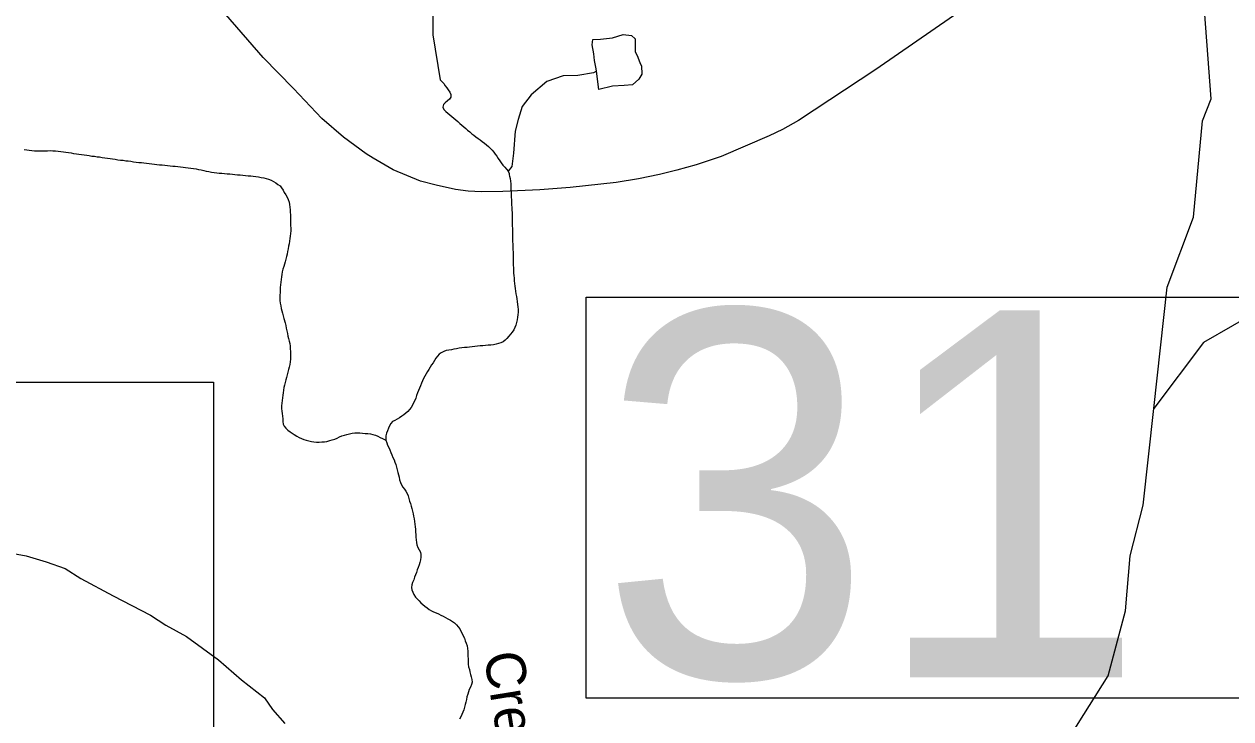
# Model space of a CAD drawing. Extents: x 1950930 to 2061844, y 904556 to 1017002.
# Drawn here: x 1994978 to 1999576, y 922665 to 925314 of the extents above; entities that cross this region are included whole.
import ezdxf

# ---------------------------------------------------------------- set-up
doc = ezdxf.new("R2010")
doc.units = 0
for name, color, linetype in [('Exist Hydrographic Creek Single Shore', 7, 'Continuous'), ('Exist Hydrographic Creek Single Shore Label', 7, 'Continuous'), ('Exist Hydrographic Misc Water Feature', 7, 'Continuous'), ('Exist Road Secondary Structure Pipe Number Label', 7, 'Continuous'), ('Exist Road Secondary Structure Standard Bridge Number Label', 7, 'Continuous'), ('Exist Road Secondary Type 51 Attributed', 7, 'Continuous')]:
    doc.layers.add(name, color=color, linetype=linetype)

msp = doc.modelspace()

# ---------------------------------------------------------------- linework, layer by layer
at = {"layer": 'Exist Hydrographic Creek Single Shore'}
for points in [[(1996535.8, 925356.4), (1996534.8, 925273.6), (1996563.2, 925102.1), (1996570.2, 925094.6), (1996576.6, 925087.1), (1996582.3, 925078.9), (1996588.4, 925071.6), (1996594.2, 925062.9), (1996599.5, 925054.8), (1996603.6, 925045.7), (1996604.4, 925035.1), (1996598.5, 925027.8), (1996590.7, 925021.3), (1996582.7, 925013.9), (1996575.5, 925007.7), (1996573.5, 924997.1), (1996577.4, 924988), (1996584.3, 924981.2), (1996592.8, 924975.1), (1996600.5, 924968.6), (1996607.9, 924961.9), (1996615.7, 924955), (1996623.1, 924948.5), (1996630.7, 924942.6), (1996638.1, 924935.7), (1996645.4, 924928.9), (1996653.2, 924922.5), (1996660.6, 924915.7), (1996668, 924909.7), (1996676, 924903.2), (1996683.8, 924896.3), (1996691.6, 924890.3), (1996699.6, 924884.6), (1996707.6, 924878.5), (1996715.4, 924872.9), (1996723.6, 924865.9), (1996731.6, 924860.3), (1996739.6, 924854.2), (1996746.9, 924847.3), (1996754.3, 924840.6), (1996761.1, 924833.1), (1996767.5, 924825.6), (1996773.4, 924818.1), (1996779.3, 924810), (1996784.7, 924801.4), (1996790.6, 924793.2), (1996796, 924785.1), (1996802.3, 924776.5), (1996809.1, 924768.9), (1996815.8, 924761.4), (1996822.2, 924753.1)], [(1994977.8, 924836.3), (1994987.6, 924834.3), (1994997.7, 924832.9), (1995007.1, 924831.8), (1995017.3, 924831.4), (1995027, 924831.2), (1995037.2, 924830.8), (1995047.1, 924831), (1995057.3, 924831.4), (1995067.4, 924831.1), (1995077.2, 924831.6), (1995087.5, 924831.3), (1995097.5, 924830.6), (1995107.6, 924829.5), (1995117.2, 924828.5), (1995127.4, 924826.9), (1995137.1, 924825.8), (1995146.9, 924824), (1995156.6, 924822.8), (1995166.4, 924821), (1995176.9, 924819.8), (1995186.3, 924817.9), (1995196.3, 924816.8), (1995206.4, 924816.1), (1995216.2, 924814.2), (1995226.3, 924813.1), (1995236.1, 924811.1), (1995245.8, 924810.5), (1995255.8, 924808.6), (1995265.7, 924807.5), (1995275.7, 924805.6), (1995285.5, 924804.5), (1995295.6, 924802.5), (1995305.4, 924801.4), (1995315.1, 924800), (1995325.1, 924798.8), (1995335, 924797), (1995345, 924795.9), (1995355.1, 924794.7), (1995364.9, 924793.2), (1995374.9, 924792.1), (1995385, 924790.9), (1995394.8, 924789.1), (1995404.5, 924788.1), (1995414.5, 924786.9), (1995424.6, 924786.2), (1995434.2, 924785.1), (1995444, 924783.3), (1995454.1, 924782.1), (1995464.1, 924781.4), (1995474.2, 924780.3), (1995484, 924779.2), (1995494.1, 924778), (1995503.7, 924777), (1995513.8, 924775.9), (1995523.8, 924775.2), (1995533.9, 924774), (1995543.9, 924772.9), (1995553.3, 924771.9), (1995563.6, 924771.2), (1995573.4, 924770), (1995583.5, 924768.9), (1995593.3, 924767.1)], [(1995593.3, 924767.1), (1995603.4, 924765.9), (1995613, 924764.8), (1995623.1, 924763.8), (1995632.9, 924762.2), (1995642.9, 924760.3), (1995652.8, 924758.4), (1995662.6, 924756.5), (1995671.9, 924753.8), (1995681.9, 924752), (1995691.8, 924750), (1995701.6, 924748.5), (1995711.6, 924746.7), (1995721.5, 924745.5), (1995731.3, 924745.2), (1995741.4, 924744.1), (1995751.4, 924743.4), (1995761.5, 924743.1), (1995771.5, 924741.9), (1995781.2, 924740.9), (1995791.2, 924739.8), (1995801.2, 924739.1), (1995811.3, 924737.9), (1995821.3, 924736.8), (1995831.2, 924735.7), (1995841.4, 924735), (1995850.9, 924733.9), (1995861.3, 924732.8), (1995871.4, 924731.7), (1995880.8, 924729.8), (1995890.7, 924727.9), (1995900.1, 924725.2), (1995909.7, 924722.6), (1995918.9, 924718.4), (1995928.4, 924714.1), (1995936.4, 924709.2), (1995945.2, 924703), (1995953.2, 924697.3), (1995959.1, 924690), (1995964.5, 924680.6), (1995968.8, 924671.4), (1995974.7, 924663.2), (1995979.6, 924654), (1995984, 924645.2), (1995987.2, 924635.7), (1995988.5, 924625.8), (1995990.3, 924616.2), (1995991.1, 924606.3), (1995992.2, 924596.5), (1995993, 924586.6), (1995993, 924576.5), (1995993.4, 924565.8), (1995993.4, 924556.1), (1995993.4, 924546.3), (1995994, 924536.5), (1995993.6, 924526.4), (1995993.2, 924516), (1995991.9, 924505.9), (1995990.7, 924496.4), (1995989.5, 924486.4), (1995987.8, 924476.6), (1995985.8, 924466.8), (1995983.7, 924456.9), (1995981.7, 924447.1), (1995979.6, 924437.2), (1995977.2, 924427.9), (1995974.5, 924417.6), (1995972.5, 924407.8), (1995970, 924398.1), (1995966.9, 924389.2), (1995963.2, 924379.6), (1995961.2, 924369.8), (1995959.3, 924359.9), (1995958.1, 924350), (1995957.5, 924340.3), (1995956.3, 924330.4), (1995955.2, 924319.5), (1995954, 924310), (1995953.8, 924300.4), (1995953, 924290.3), (1995952.6, 924280.6), (1995952.2, 924269.7), (1995952.2, 924260), (1995953.4, 924250), (1995955.7, 924240), (1995957.9, 924230.3), (1995960.2, 924221), (1995962.6, 924211.3), (1995965.3, 924201.5), (1995968, 924191.5), (1995972.7, 924174.5), (1995974.9, 924164.4), (1995976.6, 924154.4), (1995979.2, 924144.6), (1995980.9, 924134.7), (1995983.1, 924124.6), (1995985.4, 924114.9), (1995987.2, 924105.7), (1995989.9, 924096), (1995991.1, 924086.1)], [(1996822.2, 924753.1), (1996825.7, 924744.1), (1996826.7, 924739.9), (1996827.9, 924734.8), (1996829.8, 924725.2), (1996830.8, 924715.3), (1996832, 924705.3), (1996832.5, 924695.6), (1996832.9, 924684.9), (1996833.3, 924674.8), (1996833.9, 924665.4), (1996834.1, 924654.3), (1996834.7, 924644.5), (1996835.1, 924634.7), (1996835.5, 924624.9), (1996836.1, 924615), (1996836.1, 924605.3), (1996837, 924594.6), (1996837, 924584.5), (1996837.4, 924574.7), (1996837.6, 924564.9), (1996837.6, 924555.1), (1996838.2, 924545.4), (1996838.4, 924534.3), (1996838.6, 924525), (1996839, 924514.7), (1996839, 924505), (1996839.4, 924495.3), (1996839.4, 924484.7), (1996840, 924474.9), (1996840.5, 924464.7), (1996840.5, 924454.9), (1996840.9, 924445.1), (1996841.1, 924435.4), (1996841.3, 924424.3), (1996841.5, 924415), (1996841.9, 924404.7), (1996841.9, 924395), (1996842.5, 924385.2), (1996842.7, 924374.6), (1996843.3, 924364.7), (1996843.7, 924355), (1996844.8, 924345.1), (1996845.6, 924334.8), (1996846.4, 924325.4), (1996847.8, 924315.4), (1996849.1, 924305.5), (1996850.5, 924295.5), (1996852.1, 924285.5), (1996854, 924275.9), (1996855.2, 924266), (1996857.1, 924256), (1996858.3, 924245.2), (1996859.1, 924235.4), (1996859.9, 924225.5), (1996860.1, 924215.7), (1996859.7, 924206), (1996858.5, 924196.1), (1996856.9, 924186.1), (1996854.4, 924176.4), (1996851.9, 924166.7), (1996848.2, 924157), (1996843.7, 924148), (1996837.8, 924140), (1996831.6, 924132), (1996825.3, 924123.6), (1996817.9, 924115.8), (1996810.7, 924108.3), (1996803.1, 924103), (1996794.5, 924098.3), (1996784.9, 924096), (1996776.1, 924093.8), (1996766.2, 924091.2), (1996756.2, 924089.9), (1996746.3, 924089.4), (1996736.5, 924088), (1996726, 924087.1), (1996715.8, 924086.7), (1996705.5, 924086.2), (1996695.5, 924085.3), (1996685.2, 924084), (1996675.6, 924082.7), (1996665.5, 924081.4), (1996655.7, 924080.4), (1996645.7, 924079.1), (1996635.6, 924077.8), (1996625.8, 924076.4), (1996615.7, 924074.7), (1996605.9, 924072.5), (1996596.2, 924071.1), (1996586.6, 924069), (1996576.8, 924065.6), (1996567.5, 924061), (1996559.7, 924055.2), (1996553, 924048.1), (1996547, 924040.1), (1996541.3, 924032), (1996536.2, 924023.1), (1996530.4, 924015), (1996525.1, 924006.1)], [(1995991.1, 924086.1), (1995991.9, 924076.1), (1995992.4, 924065.6), (1995993, 924055.7), (1995993, 924046), (1995992.6, 924035.9), (1995991.7, 924026.3), (1995990.1, 924016.4), (1995987.6, 924006.6), (1995985.6, 923996.8), (1995982.7, 923987), (1995980.7, 923977.2), (1995977.8, 923967.1), (1995975.3, 923957.7), (1995972.7, 923947.6), (1995970.2, 923937.8), (1995967.8, 923928.1), (1995966.7, 923918.4), (1995964.9, 923908.6), (1995963.7, 923898.7), (1995962, 923888.7), (1995961.4, 923879.1), (1995960.2, 923869.1), (1995959.1, 923858.8), (1995959.1, 923848.6), (1995960.2, 923838.7), (1995961.6, 923829.1), (1995962.8, 923819.2), (1995963.7, 923809.4), (1995963.7, 923798.4), (1995964.7, 923789), (1995969.2, 923780.6), (1995975.5, 923773.1), (1995983.1, 923765.4), (1995991.1, 923759.3), (1995999.1, 923753.7), (1996007.1, 923748.8), (1996016.6, 923743.3), (1996025.4, 923738.3), (1996034.4, 923734.1), (1996043.6, 923730.6), (1996052.8, 923727.2), (1996062.7, 923724.6), (1996072.5, 923722.6), (1996082.4, 923720.7), (1996092.6, 923720.4), (1996102.3, 923720.2), (1996112.5, 923721), (1996122.6, 923721.5), (1996132, 923722.9), (1996142.3, 923725.8), (1996151.9, 923729.2), (1996161.5, 923731.4), (1996170.3, 923735.3), (1996179.6, 923740.1), (1996189, 923743.8), (1996198.4, 923746.9), (1996207.9, 923749.1), (1996217.5, 923751.7), (1996227.8, 923753.8), (1996237.8, 923755.1), (1996247.6, 923755.6), (1996257.3, 923755.8), (1996267.3, 923754.7), (1996277.4, 923753.6), (1996287.4, 923752.5), (1996297.5, 923751.3), (1996306.7, 923748.7), (1996316.5, 923746.4), (1996325.8, 923742.9), (1996334.8, 923738.3), (1996343.8, 923734.1), (1996356.3, 923727.3)], [(1996525.1, 924006.1), (1996520.2, 923997.1), (1996514.6, 923989), (1996509.5, 923980.9), (1996504.6, 923971.9), (1996500.1, 923963.3), (1996496.2, 923954.1), (1996491.9, 923944.6), (1996488.4, 923935.4), (1996484.5, 923925.8), (1996480.6, 923916.7), (1996476.9, 923907.9), (1996473.6, 923897.8), (1996470.3, 923888.2), (1996466.6, 923879.4), (1996462.1, 923870.4), (1996458, 923861.2), (1996452.7, 923852.3), (1996446.8, 923844.3), (1996440, 923837.2), (1996432.6, 923830.6), (1996424.8, 923824.5), (1996416.6, 923818.9), (1996408.4, 923812.4), (1996399.4, 923807.6), (1996390.6, 923802.9), (1996381.8, 923798.2), (1996375.4, 923791), (1996370.7, 923782.8), (1996366.4, 923772.9), (1996363.1, 923763.2), (1996359.2, 923754.5), (1996355.7, 923744.5), (1996356.3, 923727.3)], [(1998631.2, 919987.1), (1998540.2, 920179.2), (1998531.4, 920353.4), (1998565.2, 920520), (1998573.2, 920903.8), (1998624.3, 921053.8), (1998624.3, 921168.6), (1998540.2, 921262.2), (1998507.2, 921345), (1998624.3, 921769.2), (1998941.3, 922468.3), (1998966.3, 922602.3), (1999108.2, 922829.1), (1999175.2, 923077.1), (1999192.2, 923286.8), (1999242.3, 923479.4), (1999283.1, 923848)], [(1996356.3, 923727.3), (1996359.4, 923717.6), (1996362.9, 923708.5), (1996367, 923699.4), (1996370.9, 923690.2), (1996375.4, 923681), (1996379.3, 923671.9), (1996383.2, 923662), (1996387.7, 923652.8), (1996390.8, 923643.8), (1996394.5, 923634.8), (1996397.1, 923625), (1996399.6, 923614.9), (1996401.8, 923604.8), (1996404.3, 923595.1), (1996406.8, 923586.2), (1996408.8, 923576.1), (1996411.9, 923566.3), (1996415.6, 923557.2), (1996420.5, 923548.7), (1996426.7, 923540.5), (1996432.8, 923533.2), (1996437.5, 923523.8), (1996441.2, 923514.8), (1996444.3, 923505), (1996447, 923495.6), (1996450, 923485.9), (1996452.5, 923476.2), (1996455.2, 923466.8), (1996457.4, 923457.1), (1996460.1, 923447), (1996461.9, 923437.4), (1996463.6, 923427.3), (1996464.8, 923417.4), (1996466.2, 923407.5), (1996467.5, 923397.5), (1996468.9, 923388), (1996469.7, 923377.7), (1996470.5, 923367.1), (1996470.9, 923357.2), (1996472, 923347.4), (1996472.8, 923337.9), (1996474.6, 923327.9), (1996478.1, 923318.9), (1996483.5, 923309.5), (1996488, 923301.1), (1996489.8, 923291.5), (1996489.4, 923281.5), (1996488.2, 923271.1), (1996485.5, 923261.3), (1996483.3, 923251.9), (1996480, 923242.3), (1996476.1, 923232.7), (1996472.6, 923223.5), (1996469.1, 923213.9), (1996466, 923205), (1996462.7, 923195), (1996458.4, 923185.5), (1996455.6, 923175.7), (1996453.9, 923165.9), (1996455, 923156.8), (1996458.6, 923147.7), (1996463, 923138.5), (1996469.1, 923129.4), (1996475.7, 923122), (1996482.8, 923114.4), (1996489.8, 923107.7), (1996497.2, 923100.9), (1996505, 923094.3), (1996513.2, 923088.3), (1996521.2, 923082.1), (1996529.8, 923077.2), (1996538.4, 923073.1), (1996547.4, 923068.8), (1996557.1, 923065.3), (1996566.1, 923060.7), (1996575.1, 923056.5), (1996584.1, 923051.5), (1996593, 923046.5), (1996602, 923041.5), (1996610.4, 923036.1), (1996618.4, 923030.5), (1996625.8, 923023.7), (1996632.1, 923016.2), (1996637.7, 923008.4), (1996642.6, 922999.2), (1996647.5, 922990.4), (1996651.4, 922981.3), (1996655.5, 922972.1), (1996658.8, 922962.2), (1996662.5, 922953.2), (1996665.5, 922943.3), (1996666.8, 922933.4), (1996668.2, 922923.5), (1996668.6, 922913.7), (1996669, 922903.9), (1996669.6, 922894), (1996669.4, 922883.1), (1996670.5, 922873.2), (1996671.7, 922863.7)], [(1994865.8, 923307.8), (1994985.6, 923287.2), (1995062, 923263.4), (1995134.2, 923238.2), (1995194.3, 923200.7), (1995317.1, 923134.5), (1995460, 923060.8), (1995518.1, 923022), (1995596.6, 922978.4), (1995719, 922889.6), (1995806, 922813.8), (1995894.3, 922744.8), (1995924.7, 922700.8), (1995971.2, 922647.5)], [(1996671.7, 922863.7), (1996674.4, 922853.5), (1996676.2, 922844.4), (1996678.9, 922834.6), (1996681.5, 922824.9), (1996684.4, 922815.1), (1996685.2, 922804.8), (1996682.2, 922796), (1996678.9, 922786.4), (1996674, 922777.3), (1996671.1, 922767.6), (1996668.2, 922758.7), (1996665.3, 922748.6), (1996663.3, 922739.2), (1996660.8, 922728.9), (1996658.8, 922719.5), (1996655.9, 922709.5), (1996653, 922699.7), (1996649.8, 922690.9), (1996646.1, 922681), (1996641.6, 922672.2), (1996637, 922663.2)]]:
    msp.add_lwpolyline(points, dxfattribs=at)
at = {"layer": 'Exist Hydrographic Misc Water Feature'}
for points in [[(1999283.1, 923848), (1999334.1, 924311.1), (1999434.2, 924578.1), (1999468.2, 924945), (1999501.2, 925029.7), (1999468.2, 925470.1), (1999302.1, 925693.4), (1999252.1, 925829)], [(1997158.7, 925135), (1997157.5, 925143.3), (1997151.1, 925174.7), (1997148.9, 925201), (1997142.9, 925234.8), (1997144.5, 925255.3), (1997174.7, 925257.1), (1997220, 925261.6), (1997260.4, 925274.2), (1997292.4, 925270.2), (1997306.1, 925258.3), (1997306.5, 925232.2), (1997306.7, 925210), (1997317, 925188.4), (1997325, 925164.5), (1997330.9, 925154.7), (1997331.1, 925122.6), (1997319.7, 925104.1), (1997295.9, 925082.1), (1997264.1, 925079.7), (1997219.8, 925077), (1997167.7, 925065.1), (1997158.7, 925135)], [(1997158.7, 925135), (1997147.4, 925128.7), (1997087.7, 925117.8), (1997031.6, 925117), (1996969.6, 925094.7), (1996910.2, 925044.2), (1996876.3, 924999.8), (1996861, 924950.2), (1996849.3, 924906.1), (1996842.1, 924821.5), (1996836.8, 924771.7), (1996822.2, 924753.1)], [(2000081.5, 924456.3), (1999803.9, 924290.1), (1999472.5, 924100.6), (1999283.1, 923848)]]:
    msp.add_lwpolyline(points, dxfattribs=at)
at = {"layer": 'Exist Road Secondary Structure Pipe Number Label'}
msp.add_lwpolyline([(1990634.9, 923949.2), (1995699.4, 923949.2), (1995699.4, 922413.8), (1990634.9, 922413.8)], close=True, dxfattribs=at)
at = {"layer": 'Exist Road Secondary Structure Standard Bridge Number Label'}
msp.add_lwpolyline([(1997119.8, 924272.9), (1999696.4, 924272.9), (1999696.4, 922743.6), (1997119.8, 922743.6)], close=True, dxfattribs=at)
at = {"layer": 'Exist Road Secondary Type 51 Attributed'}
msp.add_lwpolyline([(1998518.8, 925345), (1998223.3, 925140.6), (1997928.2, 924946.2), (1997867.6, 924912), (1997817.4, 924887.7), (1997634.1, 924809.1), (1997538.9, 924777.2), (1997465.1, 924757), (1997398.7, 924740.4), (1997319, 924724), (1997233.9, 924710.4), (1997058.9, 924691), (1996942.4, 924682.5), (1996801.9, 924676.4), (1996720.9, 924674), (1996669.8, 924677), (1996621.3, 924683.8), (1996548.6, 924700), (1996488.7, 924714.6), (1996384, 924758.6), (1996308.1, 924802.3), (1996280.9, 924819.7), (1996195.2, 924883.3), (1996111.8, 924954), (1996004, 925068), (1995888.2, 925186.9), (1995747, 925350.6)], dxfattribs=at)

# ---------------------------------------------------------------- texts
at = {"layer": 'Exist Hydrographic Creek Single Shore Label'}
msp.add_text('Creek', height=150, rotation=279.1348, dxfattribs=at).set_placement((1996729, 922911.1))
at = {"layer": 'Exist Road Secondary Structure Standard Bridge Number Label'}
msp.add_text('31', height=1400, dxfattribs=at).set_placement((1997170, 922822.7))

doc.saveas('drawing.dxf')
